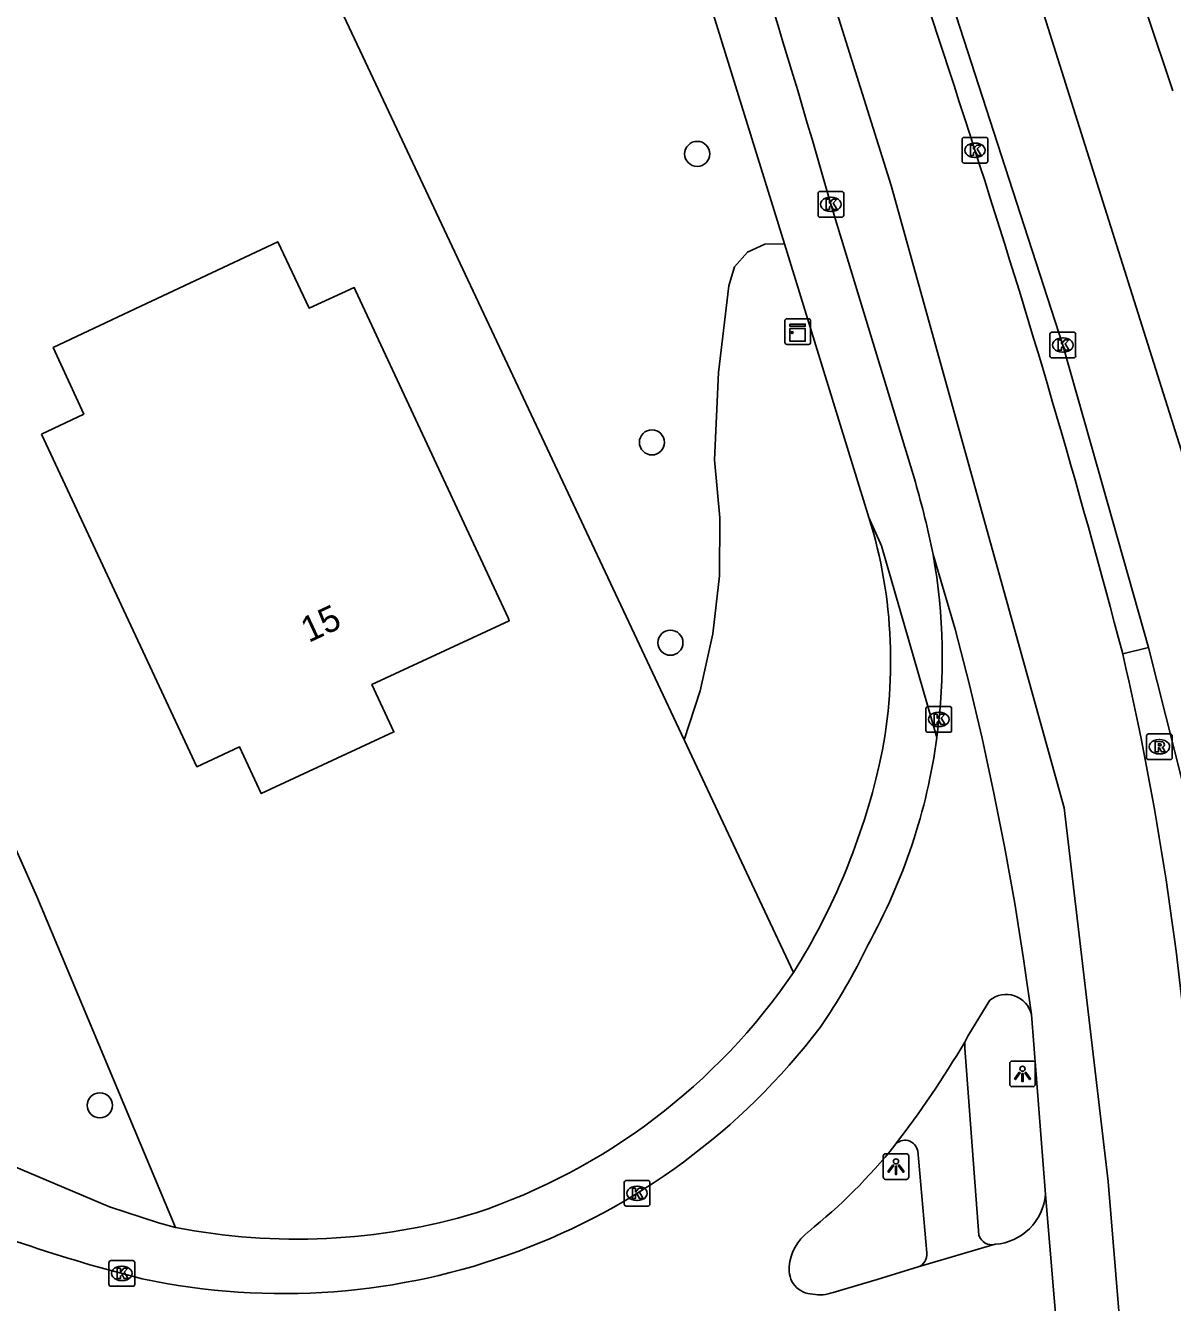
# Model space of a CAD drawing. Extents: x 161772 to 163123, y 383092 to 383917.
# Drawn here: x 163028.84 to 163073.51, y 383770.55 to 383820.28 of the extents above; entities that cross this region are included whole.
import ezdxf

# ---------------------------------------------------------------- set-up
doc = ezdxf.new("R2010")
doc.units = 0
for name, color, linetype in [('IMGEO_Boom', 7, 'Continuous'), ('IMGEO_Groenvoorziening', 7, 'Continuous'), ('IMGEO_Hek', 7, 'Continuous'), ('IMGEO_Kast', 7, 'Continuous'), ('IMGEO_Kolk', 7, 'Continuous'), ('IMGEO_Lichtpunt', 7, 'Continuous'), ('IMGEO_Loofbos', 7, 'Continuous'), ('IMGEO_Pand', 7, 'Continuous'), ('IMGEO_Pand_nummerreeks', 7, 'Continuous'), ('IMGEO_Rijbaan_lokaal_gesloten', 7, 'Continuous'), ('IMGEO_Rijbaan_regionaal_gesloten', 7, 'Continuous'), ('IMGEO_Rioolput', 7, 'Continuous'), ('IMGEO_Verkeerseiland_open', 7, 'Continuous'), ('IMGEO_Voetpad_open', 7, 'Continuous')]:
    doc.layers.add(name, color=color, linetype=linetype)

msp = doc.modelspace()

# ---------------------------------------------------------------- linework, layer by layer
at = {"layer": 'IMGEO_Boom'}
for centre in [(163055.003, 383815.285), (163053.239, 383804.048), (163053.96, 383796.245), (163031.738, 383778.225)]:
    msp.add_circle(centre, 0.489, dxfattribs=at)
at = {"layer": 'IMGEO_Groenvoorziening'}
for points in [[(163012.262, 383814.494), (163017.313, 383808.079), (163020.339, 383803.467), (163023.181, 383798.722), (163025.834, 383793.881), (163027.02, 383791.42), (163029.281, 383786.356), (163034.681, 383773.47)], [(163058.756, 383783.402), (163054.498, 383792.461)]]:
    msp.add_lwpolyline(points, dxfattribs=at)
at = {"layer": 'IMGEO_Hek'}
msp.add_lwpolyline([(163034.681, 383773.47), (163029.281, 383786.356), (163027.02, 383791.42), (163025.834, 383793.881), (163023.181, 383798.722), (163020.339, 383803.467), (163017.313, 383808.079), (163012.262, 383814.494)], dxfattribs=at)
at = {"layer": 'IMGEO_Kast'}
for p, q in [((163058.492, 383808.864), (163059.333, 383808.864)), ((163059.333, 383808.864), (163058.492, 383808.864)), ((163058.417, 383807.939), (163058.417, 383808.78)), ((163058.417, 383808.78), (163058.417, 383807.939)), ((163059.417, 383808.789), (163059.417, 383807.948)), ((163059.417, 383807.948), (163059.417, 383808.789)), ((163059.342, 383807.864), (163058.501, 383807.864)), ((163058.501, 383807.864), (163059.342, 383807.864))]:
    msp.add_line(p, q, dxfattribs=at)
for points in [[(163058.612, 383808.654), (163059.212, 383808.654), (163059.212, 383808.569), (163058.612, 383808.569), (163058.612, 383808.654)], [(163058.612, 383808.479), (163059.212, 383808.479), (163059.212, 383807.99), (163058.612, 383807.99), (163058.612, 383808.479)]]:
    msp.add_lwpolyline(points, dxfattribs=at)
msp.add_circle((163058.696, 383808.328), 0.0377, dxfattribs=at)
for centre, start, end in [((163058.495, 383808.786), 92.4484, 184.2845), ((163058.495, 383808.786), 92.4484, 184.2845), ((163059.339, 383808.786), 2.4484, 94.2845), ((163059.339, 383808.786), 2.4484, 94.2845), ((163058.495, 383807.942), 182.4484, 274.2845), ((163058.495, 383807.942), 182.4484, 274.2845), ((163059.339, 383807.942), 272.4484, 4.2845), ((163059.339, 383807.942), 272.4484, 4.2845)]:
    msp.add_arc(centre, 0.0779, start, end, dxfattribs=at)
at = {"layer": 'IMGEO_Kolk'}
for p, q in [((163065.32, 383815.001), (163065.32, 383815.853)), ((163065.395, 383815.927), (163066.247, 383815.927)), ((163066.321, 383815.853), (163066.321, 383815.001)), ((163065.808, 383815.707), (163065.833, 383815.707)), ((163066.247, 383814.927), (163065.395, 383814.927)), ((163065.831, 383815.147), (163065.806, 383815.147)), ((163059.708, 383812.894), (163059.708, 383813.746)), ((163059.783, 383813.82), (163060.635, 383813.82)), ((163060.196, 383813.6), (163060.221, 383813.6)), ((163060.709, 383813.746), (163060.709, 383812.894)), ((163060.219, 383813.04), (163060.194, 383813.04)), ((163060.635, 383812.82), (163059.783, 383812.82)), ((163068.741, 383807.413), (163068.741, 383808.265)), ((163068.816, 383808.339), (163069.668, 383808.339)), ((163069.229, 383808.119), (163069.254, 383808.119)), ((163069.742, 383808.265), (163069.742, 383807.413)), ((163069.252, 383807.559), (163069.227, 383807.559)), ((163069.668, 383807.339), (163068.816, 383807.339)), ((163063.91, 383792.83), (163063.91, 383793.682)), ((163063.985, 383793.756), (163064.837, 383793.756)), ((163064.398, 383793.536), (163064.423, 383793.536)), ((163064.911, 383793.682), (163064.911, 383792.83)), ((163064.421, 383792.976), (163064.396, 383792.976)), ((163064.837, 383792.756), (163063.985, 383792.756)), ((163052.158, 383774.372), (163052.158, 383775.224)), ((163052.233, 383775.298), (163053.085, 383775.298)), ((163052.646, 383775.078), (163052.671, 383775.078)), ((163053.159, 383775.224), (163053.159, 383774.372)), ((163053.085, 383774.298), (163052.233, 383774.298)), ((163052.669, 383774.518), (163052.644, 383774.518)), ((163032.094, 383771.251), (163032.094, 383772.103)), ((163032.169, 383772.177), (163033.021, 383772.177)), ((163033.095, 383772.103), (163033.095, 383771.251)), ((163032.582, 383771.957), (163032.607, 383771.957)), ((163033.021, 383771.177), (163032.169, 383771.177)), ((163032.605, 383771.397), (163032.58, 383771.397))]:
    msp.add_line(p, q, dxfattribs=at)
for points in [[(163065.32, 383815.001), (163065.32, 383815.853)], [(163065.395, 383815.927), (163066.247, 383815.927)], [(163066.321, 383815.853), (163066.321, 383815.001)], [(163065.641, 383815.627), (163065.764, 383815.627), (163065.764, 383815.476), (163065.894, 383815.627), (163066.058, 383815.627), (163065.912, 383815.476), (163066.065, 383815.227), (163065.913, 383815.227), (163065.828, 383815.391), (163065.764, 383815.324), (163065.764, 383815.227), (163065.641, 383815.227), (163065.641, 383815.627)], [(163066.247, 383814.927), (163065.395, 383814.927)], [(163059.708, 383812.894), (163059.708, 383813.746)], [(163059.783, 383813.82), (163060.635, 383813.82)], [(163060.029, 383813.52), (163060.152, 383813.52), (163060.152, 383813.369), (163060.282, 383813.52), (163060.446, 383813.52), (163060.3, 383813.369), (163060.453, 383813.12), (163060.301, 383813.12), (163060.216, 383813.284), (163060.152, 383813.217), (163060.152, 383813.12), (163060.029, 383813.12), (163060.029, 383813.52)], [(163060.709, 383813.746), (163060.709, 383812.894)], [(163060.635, 383812.82), (163059.783, 383812.82)], [(163068.741, 383807.413), (163068.741, 383808.265)], [(163068.816, 383808.339), (163069.668, 383808.339)], [(163069.062, 383808.039), (163069.185, 383808.039), (163069.185, 383807.888), (163069.315, 383808.039), (163069.479, 383808.039), (163069.333, 383807.888), (163069.486, 383807.639), (163069.334, 383807.639), (163069.249, 383807.803), (163069.185, 383807.736), (163069.185, 383807.639), (163069.062, 383807.639), (163069.062, 383808.039)], [(163069.742, 383808.265), (163069.742, 383807.413)], [(163069.668, 383807.339), (163068.816, 383807.339)], [(163063.91, 383792.83), (163063.91, 383793.682)], [(163063.985, 383793.756), (163064.837, 383793.756)], [(163064.231, 383793.456), (163064.354, 383793.456), (163064.354, 383793.305), (163064.484, 383793.456), (163064.648, 383793.456), (163064.502, 383793.305), (163064.655, 383793.056), (163064.503, 383793.056), (163064.418, 383793.22), (163064.354, 383793.153), (163064.354, 383793.056), (163064.231, 383793.056), (163064.231, 383793.456)], [(163064.911, 383793.682), (163064.911, 383792.83)], [(163064.837, 383792.756), (163063.985, 383792.756)], [(163052.158, 383774.372), (163052.158, 383775.224)], [(163052.233, 383775.298), (163053.085, 383775.298)], [(163053.159, 383775.224), (163053.159, 383774.372)], [(163052.479, 383774.998), (163052.602, 383774.998), (163052.602, 383774.847), (163052.732, 383774.998), (163052.896, 383774.998), (163052.75, 383774.847), (163052.903, 383774.598), (163052.751, 383774.598), (163052.666, 383774.762), (163052.602, 383774.695), (163052.602, 383774.598), (163052.479, 383774.598), (163052.479, 383774.998)], [(163053.085, 383774.298), (163052.233, 383774.298)], [(163032.094, 383771.251), (163032.094, 383772.103)], [(163032.169, 383772.177), (163033.021, 383772.177)], [(163033.095, 383772.103), (163033.095, 383771.251)], [(163032.415, 383771.877), (163032.538, 383771.877), (163032.538, 383771.726), (163032.668, 383771.877), (163032.832, 383771.877), (163032.686, 383771.726), (163032.839, 383771.477), (163032.687, 383771.477), (163032.602, 383771.641), (163032.538, 383771.574), (163032.538, 383771.477), (163032.415, 383771.477), (163032.415, 383771.877)], [(163033.021, 383771.177), (163032.169, 383771.177)]]:
    msp.add_lwpolyline(points, dxfattribs=at)
for centre, start, end in [((163065.397, 383815.851), 91.552, 178.448), ((163065.397, 383815.851), 91.552, 178.448), ((163066.245, 383815.851), 1.552, 88.448), ((163066.245, 383815.851), 1.552, 88.448), ((163065.397, 383815.003), 181.552, 268.448), ((163065.397, 383815.003), 181.552, 268.448), ((163066.245, 383815.003), 271.552, 358.448), ((163066.245, 383815.003), 271.552, 358.448), ((163059.785, 383813.744), 91.552, 178.448), ((163059.785, 383813.744), 91.552, 178.448), ((163060.633, 383813.744), 1.552, 88.448), ((163060.633, 383813.744), 1.552, 88.448), ((163059.785, 383812.896), 181.552, 268.448), ((163059.785, 383812.896), 181.552, 268.448), ((163060.633, 383812.896), 271.552, 358.448), ((163060.633, 383812.896), 271.552, 358.448), ((163068.818, 383808.263), 91.552, 178.448), ((163068.818, 383808.263), 91.552, 178.448), ((163069.666, 383808.263), 1.552, 88.448), ((163069.666, 383808.263), 1.552, 88.448), ((163068.818, 383807.415), 181.552, 268.448), ((163068.818, 383807.415), 181.552, 268.448), ((163069.666, 383807.415), 271.552, 358.448), ((163069.666, 383807.415), 271.552, 358.448), ((163063.987, 383793.68), 91.552, 178.448), ((163063.987, 383793.68), 91.552, 178.448), ((163064.835, 383793.68), 1.552, 88.448), ((163064.835, 383793.68), 1.552, 88.448), ((163063.987, 383792.832), 181.552, 268.448), ((163063.987, 383792.832), 181.552, 268.448), ((163064.835, 383792.832), 271.552, 358.448), ((163064.835, 383792.832), 271.552, 358.448), ((163052.235, 383775.222), 91.552, 178.448), ((163052.235, 383775.222), 91.552, 178.448), ((163053.083, 383775.222), 1.552, 88.448), ((163053.083, 383775.222), 1.552, 88.448), ((163052.235, 383774.374), 181.552, 268.448), ((163052.235, 383774.374), 181.552, 268.448), ((163053.083, 383774.374), 271.552, 358.448), ((163053.083, 383774.374), 271.552, 358.448), ((163032.171, 383772.101), 91.552, 178.448), ((163032.171, 383772.101), 91.552, 178.448), ((163033.019, 383772.101), 1.552, 88.448), ((163033.019, 383772.101), 1.552, 88.448), ((163032.171, 383771.253), 181.552, 268.448), ((163032.171, 383771.253), 181.552, 268.448), ((163033.019, 383771.253), 271.552, 358.448), ((163033.019, 383771.253), 271.552, 358.448)]:
    msp.add_arc(centre, 0.0765, start, end, dxfattribs=at)
for centre, major_axis, ratio, start_param, end_param in [((163065.807, 383815.427), (-0.387, 0.002), 0.722429, 4.712389, 7.853982), ((163065.832, 383815.427), (-0.39, 0.002), 0.717154, 1.570796, 4.712389), ((163060.195, 383813.32), (-0.387, 0.002), 0.722429, 4.712389, 7.853982), ((163060.22, 383813.32), (-0.39, 0.002), 0.717154, 1.570796, 4.712389), ((163069.228, 383807.839), (-0.387, 0.002), 0.722429, 4.712389, 7.853982), ((163069.253, 383807.839), (-0.39, 0.002), 0.717154, 1.570796, 4.712389), ((163064.397, 383793.256), (-0.387, 0.002), 0.722429, 4.712389, 7.853982), ((163064.422, 383793.256), (-0.39, 0.002), 0.717154, 1.570796, 4.712389), ((163052.645, 383774.798), (-0.387, 0.002), 0.722429, 4.712389, 7.853982), ((163052.67, 383774.798), (-0.39, 0.002), 0.717154, 1.570796, 4.712389), ((163032.581, 383771.677), (-0.387, 0.002), 0.722429, 4.712389, 7.853982), ((163032.606, 383771.677), (-0.39, 0.002), 0.717154, 1.570796, 4.712389)]:
    msp.add_ellipse(centre, major_axis=major_axis, ratio=ratio, start_param=start_param, end_param=end_param, dxfattribs=at)
at = {"layer": 'IMGEO_Lichtpunt'}
for p, q in [((163067.173, 383779.853), (163067.173, 383779.046)), ((163067.173, 383779.853), (163067.173, 383779.046)), ((163068.075, 383779.948), (163067.267, 383779.948)), ((163068.075, 383779.948), (163067.267, 383779.948)), ((163068.169, 383779.046), (163068.169, 383779.853)), ((163068.169, 383779.046), (163068.169, 383779.853)), ((163067.267, 383778.952), (163068.075, 383778.952)), ((163067.267, 383778.952), (163068.075, 383778.952)), ((163062.246, 383776.243), (163062.246, 383775.436)), ((163062.246, 383776.243), (163062.246, 383775.436)), ((163063.148, 383776.338), (163062.34, 383776.338)), ((163063.148, 383776.338), (163062.34, 383776.338)), ((163063.242, 383775.436), (163063.242, 383776.243)), ((163063.242, 383775.436), (163063.242, 383776.243)), ((163062.34, 383775.342), (163063.148, 383775.342)), ((163062.34, 383775.342), (163063.148, 383775.342))]:
    msp.add_line(p, q, dxfattribs=at)
for points in [[(163067.547, 383779.517), (163067.586, 383779.489), (163067.398, 383779.227), (163067.36, 383779.254), (163067.547, 383779.517)], [(163067.759, 383779.489), (163067.797, 383779.516), (163067.984, 383779.254), (163067.945, 383779.226), (163067.759, 383779.489)], [(163067.649, 383779.469), (163067.696, 383779.469), (163067.696, 383779.147), (163067.649, 383779.147), (163067.649, 383779.469)], [(163062.62, 383775.907), (163062.659, 383775.879), (163062.471, 383775.617), (163062.433, 383775.644), (163062.62, 383775.907)], [(163062.722, 383775.859), (163062.769, 383775.859), (163062.769, 383775.537), (163062.722, 383775.537), (163062.722, 383775.859)], [(163062.832, 383775.879), (163062.87, 383775.906), (163063.057, 383775.644), (163063.018, 383775.616), (163062.832, 383775.879)]]:
    msp.add_lwpolyline(points, dxfattribs=at)
for centre in [(163067.672, 383779.651), (163062.745, 383776.041)]:
    msp.add_circle(centre, 0.0994, dxfattribs=at)
for centre, start, end in [((163067.267, 383779.853), 90, 180), ((163067.267, 383779.853), 90, 180), ((163068.075, 383779.853), 0, 90), ((163068.075, 383779.853), 0, 90), ((163067.267, 383779.046), 180, 270), ((163067.267, 383779.046), 180, 270), ((163068.075, 383779.046), 270, 0), ((163068.075, 383779.046), 270, 360), ((163062.34, 383776.243), 90, 180), ((163062.34, 383776.243), 90, 180), ((163063.148, 383776.243), 0, 90), ((163063.148, 383776.243), 0, 90), ((163062.34, 383775.436), 180, 270), ((163062.34, 383775.436), 180, 270), ((163063.148, 383775.436), 270, 0), ((163063.148, 383775.436), 270, 360)]:
    msp.add_arc(centre, 0.0946, start, end, dxfattribs=at)
at = {"layer": 'IMGEO_Loofbos'}
for points in [[(163054.498, 383792.461), (163029.33, 383845.982)], [(163054.498, 383792.461), (163055.122, 383794.376), (163055.613, 383796.591), (163055.87, 383798.844), (163055.89, 383801.112), (163055.673, 383803.37), (163055.838, 383806.766), (163056.235, 383810.142), (163056.458, 383810.885), (163056.955, 383811.456), (163057.641, 383811.775), (163058.398, 383811.788)]]:
    msp.add_lwpolyline(points, dxfattribs=at)
at = {"layer": 'IMGEO_Pand'}
msp.add_lwpolyline([(163029.469, 383804.372), (163031.112, 383805.151), (163029.922, 383807.747), (163032.897, 383809.148), (163038.666, 383811.863), (163039.884, 383809.276), (163041.647, 383810.075), (163041.697, 383809.967), (163047.634, 383797.21), (163047.684, 383797.102), (163042.335, 383794.612), (163043.192, 383792.772), (163038.024, 383790.367), (163037.174, 383792.194), (163035.518, 383791.415), (163029.469, 383804.372)], dxfattribs=at)
at = {"layer": 'IMGEO_Rijbaan_lokaal_gesloten'}
for points in [[(163083.63, 383703.586), (163073.059, 383750.369), (163071.01, 383775.264), (163069.289, 383789.816), (163062.551, 383814.048), (163056.031, 383834.862), (163035.593, 383887.297), (163026.266, 383908.58)], [(163060.211, 383813.321), (163063.498, 383802.502)], [(163064.189, 383799.678), (163065.055, 383796.776), (163065.596, 383794.656), (163066.097, 383792.526), (163066.56, 383790.388), (163066.983, 383788.241), (163067.367, 383786.087), (163067.712, 383783.926), (163068.017, 383781.759)], [(163066.394, 383782.316), (163065.863, 383781.445), (163065.537, 383780.917), (163065.428, 383780.691)], [(163068.017, 383781.759), (163068.566, 383774.754)], [(163068.566, 383774.754), (163069.92, 383758.657)], [(163063.606, 383771.929), (163066.603, 383772.812)], [(163060.292, 383770.939), (163062.006, 383771.447), (163063.606, 383771.929)]]:
    msp.add_lwpolyline(points, dxfattribs=at)
for centre, radius, start, end in [((162270.481, 383559.597), 835.472, 17.830956, 20.736242), ((162713.063, 383714.212), 361.018, 15.93376, 22.62927), ((162714.967, 383701.888), 368.767, 14.75463, 17.93211), ((163028.887, 383792.537), 36.017, 11.4363, 16.0626), ((163041.55, 383795.642), 22.996, 352.2704, 10.1082), ((162959.434, 383769.725), 115.133, 4.16875, 13.09206), ((163041.562, 383795.645), 22.985, 330.8888, 352.2583), ((163040.196, 383794.729), 23.778, 325.4937, 334.4214), ((163067.034, 383781.538), 1.007, 12.6662, 129.4502), ((163038.878, 383797.169), 26.277, 257.9457, 322.7357), ((163029.318, 383802.266), 42.064, 322.5223, 329.1423), ((163045.71, 383790.283), 21.77, 308.7327, 321.3013), ((163047.364, 383827.565), 57.808, 246.46044, 256.01078), ((163066.454, 383774.926), 2.119, 274.0273, 355.3565), ((163060.483, 383771.791), 1.9, 127.3426, 175.2765), ((163059.525, 383771.814), 0.944, 171.9099, 268.7914), ((163059.776, 383772.298), 1.454, 259.2468, 290.7743)]:
    msp.add_arc(centre, radius, start, end, dxfattribs=at)
at = {"layer": 'IMGEO_Rijbaan_regionaal_gesloten'}
for points in [[(163034.642, 383909.366), (163036.068, 383906.193), (163039.277, 383898.648), (163050.7, 383871.257), (163056.906, 383854.555), (163065.468, 383830.358), (163073.852, 383803.761), (163076.462, 383794.331), (163079.886, 383779.448), (163086.428, 383749.788), (163092.524, 383720.917), (163099.604, 383690.323), (163103.558, 383672.69), (163107.513, 383652.796), (163108.607, 383648.077)], [(163069.504, 383829.783), (163073.521, 383817.74)], [(163062.913, 383827.416), (163066.704, 383815.693), (163069.244, 383807.84), (163070.606, 383803.025), (163072.574, 383796.064)], [(163072.574, 383796.064), (163074.614, 383787.983), (163077.412, 383775.56)]]:
    msp.add_lwpolyline(points, dxfattribs=at)
msp.add_arc((162261.185, 383558.572), 855.051, 17.697621, 21.506678, dxfattribs=at)
at = {"layer": 'IMGEO_Rioolput'}
for p, q in [((163072.501, 383791.765), (163072.501, 383792.617)), ((163072.576, 383792.691), (163073.428, 383792.691)), ((163072.989, 383792.471), (163073.014, 383792.471)), ((163073.502, 383792.617), (163073.502, 383791.765)), ((163073.428, 383791.691), (163072.576, 383791.691)), ((163073.012, 383791.911), (163072.987, 383791.911))]:
    msp.add_line(p, q, dxfattribs=at)
for points in [[(163072.501, 383791.765), (163072.501, 383792.617)], [(163072.576, 383792.691), (163073.428, 383792.691)], [(163073.502, 383792.617), (163073.502, 383791.765)], [(163073.09, 383792.389), (163072.838, 383792.391), (163072.838, 383791.991)], [(163072.838, 383791.991), (163072.962, 383791.991), (163072.962, 383792.153), (163072.973, 383792.153)], [(163073.016, 383792.31), (163072.962, 383792.31), (163072.962, 383792.229)], [(163072.962, 383792.229), (163073.014, 383792.229)], [(163073.02, 383792.124), (163073.091, 383791.991), (163073.231, 383791.991), (163073.166, 383792.117)], [(163073.428, 383791.691), (163072.576, 383791.691)]]:
    msp.add_lwpolyline(points, dxfattribs=at)
for centre, radius, start, end in [((163072.578, 383792.615), 0.0765, 91.552, 178.448), ((163072.578, 383792.615), 0.0765, 91.552, 178.448), ((163073.426, 383792.615), 0.0765, 1.552, 88.448), ((163073.426, 383792.615), 0.0765, 1.552, 88.448), ((163072.972, 383792.1), 0.0533, 26.0293, 88.6989), ((163072.998, 383792.418), 0.19, 274.7715, 282.9687), ((163073.022, 383792.214), 0.0964, 77.0061, 93.1865), ((163073.036, 383792.271), 0.0378, 276.6634, 79.6772), ((163073.089, 383792.279), 0.109, 350.3612, 89.416), ((163073.087, 383792.279), 0.112, 277.5842, 350.9817), ((163073.071, 383792.064), 0.108, 29.5134, 73.7905), ((163072.578, 383791.767), 0.0765, 181.552, 268.448), ((163072.578, 383791.767), 0.0765, 181.552, 268.448), ((163073.426, 383791.767), 0.0765, 271.552, 358.448), ((163073.426, 383791.767), 0.0765, 271.552, 358.448)]:
    msp.add_arc(centre, radius, start, end, dxfattribs=at)
for centre, major_axis, ratio, start_param, end_param in [((163072.988, 383792.191), (-0.387, 0.002), 0.722429, 4.712389, 7.853982), ((163073.013, 383792.191), (-0.39, 0.002), 0.717154, 1.570796, 4.712389)]:
    msp.add_ellipse(centre, major_axis=major_axis, ratio=ratio, start_param=start_param, end_param=end_param, dxfattribs=at)
at = {"layer": 'IMGEO_Verkeerseiland_open'}
msp.add_lwpolyline([(163072.574, 383796.064), (163071.574, 383795.805)], dxfattribs=at)
at = {"layer": 'IMGEO_Voetpad_open'}
for points in [[(163031.293, 383885.722), (163038.287, 383868.578), (163049.067, 383839.97), (163055.176, 383822.221), (163058.398, 383811.788)], [(163058.398, 383811.788), (163061.691, 383801.12)], [(163061.691, 383801.12), (163062.18, 383800.017), (163064.337, 383792.549)], [(163065.428, 383780.691), (163065.43, 383780.453), (163065.977, 383773.166)], [(163034.681, 383773.47), (163034.027, 383773.643), (163032.111, 383774.271), (163027.536, 383776.209), (163021.823, 383778.938)], [(163063.943, 383772.477), (163063.593, 383776.446)]]:
    msp.add_lwpolyline(points, dxfattribs=at)
for centre, radius, start, end in [((163043.685, 383795.538), 18.851, 347.5366, 17.2224), ((163036.44, 383797.353), 26.318, 327.9883, 347.083), ((163038.622, 383797.133), 24.37, 288.5895, 325.7073), ((163063.096, 383776.36), 0.504, 9.7861, 141.8095), ((163039.392, 383797.505), 24.492, 258.9101, 286.6048), ((163066.468, 383773.304), 0.51, 195.7081, 285.316), ((163063.442, 383772.408), 0.506, 288.9589, 7.8611)]:
    msp.add_arc(centre, radius, start, end, dxfattribs=at)

# ---------------------------------------------------------------- texts
at = {"layer": 'IMGEO_Pand_nummerreeks'}
msp.add_text('15', height=1, rotation=25.0538, dxfattribs=at).set_placement((163039.871, 383796.231))

doc.saveas('drawing.dxf')
